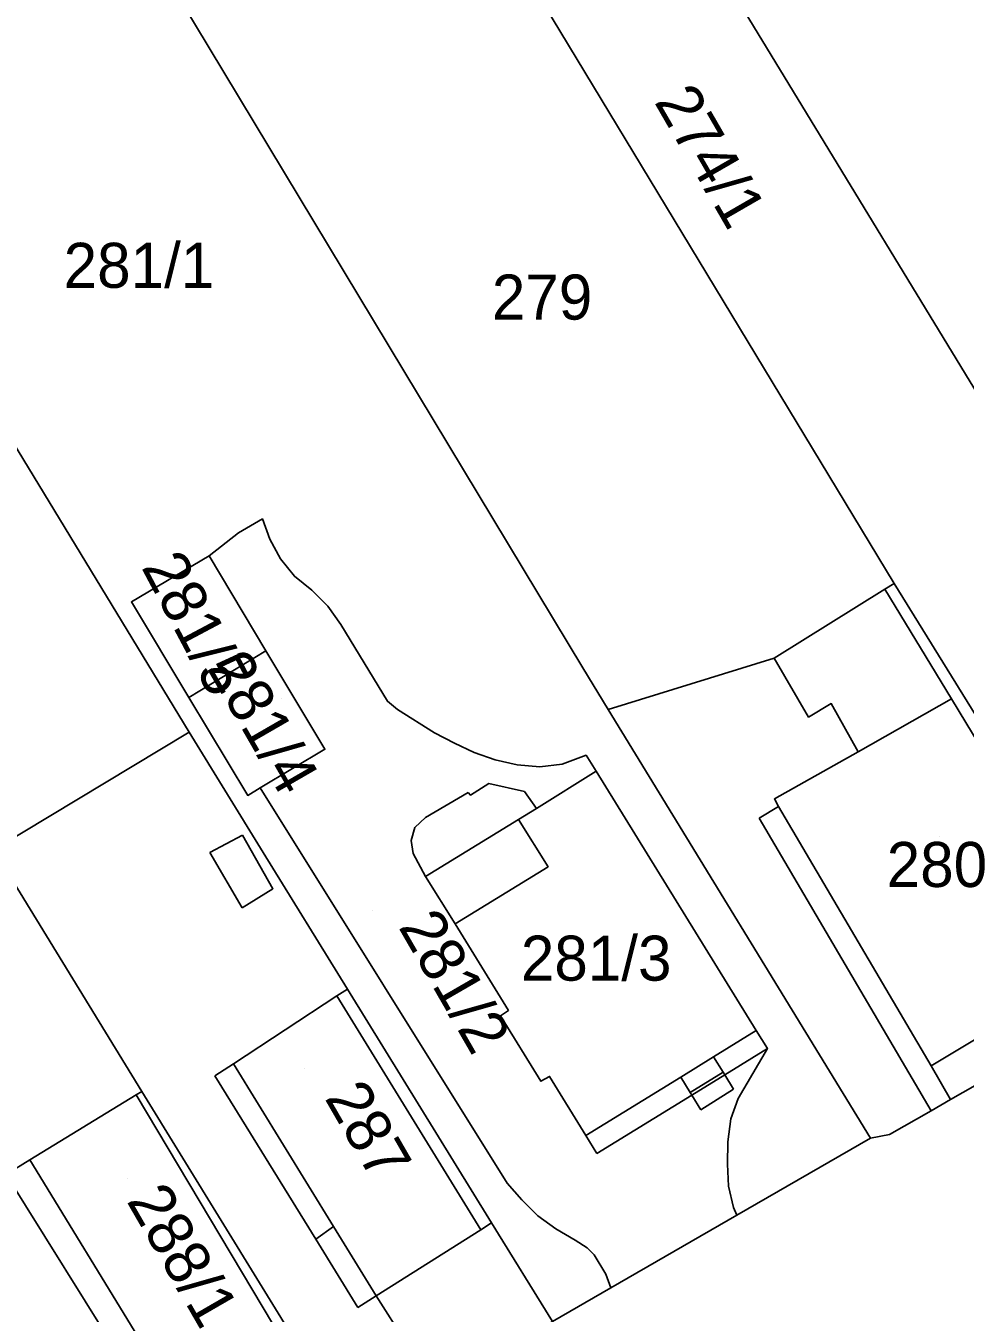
# Model space of a CAD drawing. Extents: x -263943 to -261149, y -1236934 to -1230686.
# Drawn here: x -262515.4 to -262473.7, y -1235701.2 to -1235644 of the extents above; entities that cross this region are included whole.
import ezdxf

# ---------------------------------------------------------------- set-up
doc = ezdxf.new("R2010")
doc.units = 0
for name, color, linetype in [('body_kn', 7, 'Continuous'), ('kladpar_druhypozemkov', 7, 'Continuous'), ('kladpar_hranice', 7, 'Continuous'), ('kladpar_parcelnecisla', 7, 'Continuous'), ('kladpar_plochy', 7, 'Continuous'), ('zappar_hrandruhpozemk', 7, 'Continuous')]:
    doc.layers.add(name, color=color, linetype=linetype)

msp = doc.modelspace()

# ---------------------------------------------------------------- linework, layer by layer
at = {"layer": 'body_kn'}
for p, q in [((-262504.93, -1235665.89), (-262504.93, -1235665.89)), ((-262505.99, -1235666.51), (-262505.99, -1235666.51)), ((-262504.6, -1235666.79), (-262504.6, -1235666.79)), ((-262507.29, -1235667.53), (-262507.29, -1235667.53)), ((-262504.13, -1235667.66), (-262504.13, -1235667.66)), ((-262503.51, -1235668.44), (-262503.51, -1235668.44)), ((-262476.87, -1235668.76), (-262476.87, -1235668.76)), ((-262502.73, -1235669.06), (-262502.73, -1235669.06)), ((-262477.28, -1235669.01), (-262477.28, -1235669.01)), ((-262477.28, -1235669.01), (-262477.28, -1235669.01)), ((-262510.75, -1235669.58), (-262510.75, -1235669.58)), ((-262510.75, -1235669.58), (-262510.75, -1235669.58)), ((-262502.03, -1235669.77), (-262502.03, -1235669.77)), ((-262501.44, -1235670.58), (-262501.44, -1235670.58)), ((-262504.77, -1235671.75), (-262504.77, -1235671.75)), ((-262504.77, -1235671.75), (-262504.77, -1235671.75)), ((-262482.2, -1235672.07), (-262482.2, -1235672.07)), ((-262482.2, -1235672.07), (-262482.2, -1235672.07)), ((-262490.69, -1235672.51), (-262490.69, -1235672.51)), ((-262508.2, -1235673.82), (-262508.2, -1235673.82)), ((-262499.38, -1235673.99), (-262499.38, -1235673.99)), ((-262479.66, -1235674.09), (-262479.66, -1235674.09)), ((-262474.32, -1235673.89), (-262474.32, -1235673.89)), ((-262474.32, -1235673.89), (-262474.32, -1235673.89)), ((-262498.93, -1235674.35), (-262498.93, -1235674.35)), ((-262489.57, -1235674.36), (-262489.57, -1235674.36)), ((-262489.57, -1235674.36), (-262489.57, -1235674.36)), ((-262480.67, -1235674.69), (-262480.67, -1235674.69)), ((-262508.18, -1235675.36), (-262508.18, -1235675.36)), ((-262497.29, -1235675.39), (-262497.29, -1235675.39)), ((-262502.15, -1235676.12), (-262502.15, -1235676.12)), ((-262496.4, -1235675.85), (-262496.4, -1235675.85)), ((-262495.52, -1235676.26), (-262495.52, -1235676.26)), ((-262478.47, -1235676.23), (-262478.47, -1235676.23)), ((-262478.47, -1235676.23), (-262478.47, -1235676.23)), ((-262494.59, -1235676.59), (-262494.59, -1235676.59)), ((-262493.61, -1235676.82), (-262493.61, -1235676.82)), ((-262492.61, -1235676.91), (-262492.61, -1235676.91)), ((-262491.62, -1235676.78), (-262491.62, -1235676.78)), ((-262490.55, -1235676.39), (-262490.55, -1235676.39)), ((-262490.11, -1235677.1), (-262490.11, -1235677.1)), ((-262505.03, -1235677.84), (-262505.03, -1235677.84)), ((-262495.79, -1235678.04), (-262495.79, -1235678.04)), ((-262494.87, -1235677.65), (-262494.87, -1235677.65)), ((-262493.29, -1235678), (-262493.29, -1235678)), ((-262505.58, -1235678.17), (-262505.58, -1235678.17)), ((-262495.69, -1235678.16), (-262495.69, -1235678.16)), ((-262482.19, -1235678.33), (-262482.19, -1235678.33)), ((-262482, -1235678.66), (-262482, -1235678.66)), ((-262497.68, -1235679.16), (-262497.68, -1235679.16)), ((-262493.56, -1235679.24), (-262493.56, -1235679.24)), ((-262492.76, -1235678.75), (-262492.76, -1235678.75)), ((-262492.76, -1235678.75), (-262492.76, -1235678.75)), ((-262482.86, -1235679.18), (-262482.86, -1235679.18)), ((-262498.16, -1235679.59), (-262498.16, -1235679.59)), ((-262505.82, -1235679.94), (-262505.82, -1235679.94)), ((-262505.82, -1235679.94), (-262505.82, -1235679.94)), ((-262498.32, -1235680.17), (-262498.32, -1235680.17)), ((-262507.26, -1235680.7), (-262507.26, -1235680.7)), ((-262504.89, -1235680.7), (-262504.89, -1235680.7)), ((-262498.24, -1235680.75), (-262498.24, -1235680.75)), ((-262492.24, -1235681.34), (-262492.24, -1235681.34)), ((-262497.68, -1235681.77), (-262497.68, -1235681.77)), ((-262497.68, -1235681.77), (-262497.68, -1235681.77)), ((-262504.46, -1235682.32), (-262504.46, -1235682.32)), ((-262505.83, -1235683.17), (-262505.83, -1235683.17)), ((-262496.37, -1235683.88), (-262496.37, -1235683.88)), ((-262496.37, -1235683.88), (-262496.37, -1235683.88)), ((-262501.62, -1235687.08), (-262501.62, -1235687.08)), ((-262501.62, -1235687.08), (-262501.62, -1235687.08)), ((-262501.15, -1235686.77), (-262501.15, -1235686.77)), ((-262494, -1235687.72), (-262494, -1235687.72)), ((-262494.36, -1235687.96), (-262494.36, -1235687.96)), ((-262483, -1235688.61), (-262483, -1235688.61)), ((-262483, -1235688.61), (-262483, -1235688.61)), ((-262482.5, -1235689.41), (-262482.5, -1235689.41)), ((-262482.5, -1235689.41), (-262482.5, -1235689.41)), ((-262506.22, -1235690.09), (-262506.22, -1235690.09)), ((-262506.22, -1235690.09), (-262506.22, -1235690.09)), ((-262484.89, -1235689.78), (-262484.89, -1235689.78)), ((-262484.89, -1235689.78), (-262484.89, -1235689.78)), ((-262507.04, -1235690.63), (-262507.04, -1235690.63)), ((-262492.17, -1235690.65), (-262492.17, -1235690.65)), ((-262484.47, -1235690.46), (-262484.47, -1235690.46)), ((-262484.47, -1235690.46), (-262484.47, -1235690.46)), ((-262484.39, -1235690.58), (-262484.39, -1235690.58)), ((-262484.39, -1235690.58), (-262484.39, -1235690.58)), ((-262475.22, -1235690.18), (-262475.22, -1235690.18)), ((-262475.22, -1235690.18), (-262475.22, -1235690.18)), ((-262492.56, -1235690.87), (-262492.56, -1235690.87)), ((-262486.35, -1235690.68), (-262486.35, -1235690.68)), ((-262486.35, -1235690.68), (-262486.35, -1235690.68)), ((-262484, -1235691.22), (-262484, -1235691.22)), ((-262510.53, -1235691.47), (-262510.53, -1235691.47)), ((-262510.53, -1235691.47), (-262510.53, -1235691.47)), ((-262510.28, -1235691.32), (-262510.28, -1235691.32)), ((-262485.93, -1235691.36), (-262485.93, -1235691.36)), ((-262485.93, -1235691.36), (-262485.93, -1235691.36)), ((-262485.86, -1235691.48), (-262485.86, -1235691.48)), ((-262485.86, -1235691.48), (-262485.86, -1235691.48)), ((-262483.8, -1235691.63), (-262483.8, -1235691.63)), ((-262474.36, -1235691.68), (-262474.36, -1235691.68)), ((-262485.46, -1235692.13), (-262485.46, -1235692.13)), ((-262485.46, -1235692.13), (-262485.46, -1235692.13)), ((-262475.23, -1235692.18), (-262475.23, -1235692.18)), ((-262484.12, -1235692.54), (-262484.12, -1235692.54)), ((-262490.56, -1235693.28), (-262490.56, -1235693.28)), ((-262490.56, -1235693.28), (-262490.56, -1235693.28)), ((-262477.92, -1235693.4), (-262477.92, -1235693.4)), ((-262477.07, -1235693.23), (-262477.07, -1235693.23)), ((-262490.08, -1235694.08), (-262490.08, -1235694.08)), ((-262484.26, -1235693.55), (-262484.26, -1235693.55)), ((-262515.26, -1235694.36), (-262515.26, -1235694.36)), ((-262515.26, -1235694.36), (-262515.26, -1235694.36)), ((-262484.27, -1235694.55), (-262484.27, -1235694.55)), ((-262494.06, -1235695.4), (-262494.06, -1235695.4)), ((-262484.22, -1235695.53), (-262484.22, -1235695.53)), ((-262493.41, -1235696.14), (-262493.41, -1235696.14)), ((-262492.7, -1235696.84), (-262492.7, -1235696.84)), ((-262484, -1235696.48), (-262484, -1235696.48)), ((-262483.86, -1235696.82), (-262483.86, -1235696.82)), ((-262501.77, -1235697.31), (-262501.77, -1235697.31)), ((-262501.77, -1235697.31), (-262501.77, -1235697.31)), ((-262495.23, -1235697.46), (-262495.23, -1235697.46)), ((-262494.75, -1235697.16), (-262494.75, -1235697.16)), ((-262494.75, -1235697.16), (-262494.75, -1235697.16)), ((-262491.89, -1235697.42), (-262491.89, -1235697.42)), ((-262502.56, -1235697.88), (-262502.56, -1235697.88)), ((-262502.56, -1235697.88), (-262502.56, -1235697.88)), ((-262491.03, -1235697.92), (-262491.03, -1235697.92)), ((-262490.5, -1235698.26), (-262490.5, -1235698.26)), ((-262490.19, -1235698.58), (-262490.19, -1235698.58)), ((-262489.67, -1235699.43), (-262489.67, -1235699.43)), ((-262499.87, -1235700.39), (-262499.87, -1235700.39)), ((-262489.45, -1235700.04), (-262489.45, -1235700.04)), ((-262500.69, -1235700.91), (-262500.69, -1235700.91))]:
    msp.add_line(p, q, dxfattribs=at)
at = {"layer": 'kladpar_druhypozemkov'}
for p, q in [((-262483.77, -1235650.23), (-262483.77, -1235650.23)), ((-262510.97, -1235654.08), (-262510.97, -1235654.08)), ((-262492.95, -1235654.84), (-262492.95, -1235654.84)), ((-262507.18, -1235670.22), (-262507.18, -1235670.22)), ((-262504.07, -1235673.88), (-262504.07, -1235673.88)), ((-262474.85, -1235679.99), (-262474.85, -1235679.99)), ((-262500.02, -1235683.29), (-262500.02, -1235683.29)), ((-262489.54, -1235684.6), (-262489.54, -1235684.6)), ((-262503.05, -1235690.29), (-262503.05, -1235690.29)), ((-262510.9, -1235695.19), (-262510.9, -1235695.19))]:
    msp.add_line(p, q, dxfattribs=at)
at = {"layer": 'kladpar_hranice'}
for points in [[(-262462.45, -1235678.98), (-262465.16, -1235680.59), (-262462.55, -1235684.93), (-262465.73, -1235686.77), (-262466.76, -1235685.11), (-262476.87, -1235668.76), (-262501.1, -1235628.68), (-262502.89, -1235625.71), (-262504.3, -1235623.37), (-262502.52, -1235622.26), (-262494.26, -1235617.1), (-262493.84, -1235616.84), (-262490.7, -1235621.87), (-262494.68, -1235625.01), (-262471.55, -1235662.99), (-262459.14, -1235682.96), (-262459.93, -1235683.41), (-262462.45, -1235678.98)], [(-262494.68, -1235625.01), (-262490.7, -1235621.87), (-262484.52, -1235618.05), (-262481.06, -1235623.8), (-262460.89, -1235656.37), (-262465.79, -1235659.41), (-262471.55, -1235662.99), (-262494.68, -1235625.01)], [(-262489.57, -1235674.36), (-262490.69, -1235672.51), (-262514.59, -1235632.84), (-262512.13, -1235631.34), (-262502.89, -1235625.71), (-262501.1, -1235628.68), (-262476.87, -1235668.76), (-262477.28, -1235669.01), (-262482.2, -1235672.07), (-262489.57, -1235674.36)], [(-262514.59, -1235632.84), (-262490.69, -1235672.51), (-262489.57, -1235674.36), (-262477.92, -1235693.4), (-262483.86, -1235696.82), (-262484, -1235696.48), (-262484.22, -1235695.53), (-262484.27, -1235694.55), (-262484.26, -1235693.55), (-262484.12, -1235692.54), (-262483.8, -1235691.63), (-262482.5, -1235689.41), (-262483, -1235688.61)], [(-262519.01, -1235657.59), (-262508.18, -1235675.36), (-262516.87, -1235680.59), (-262527.52, -1235662.74), (-262519.01, -1235657.59)], [(-262483, -1235688.61), (-262490.11, -1235677.1), (-262490.55, -1235676.39), (-262491.62, -1235676.78), (-262492.61, -1235676.91), (-262493.61, -1235676.82), (-262494.59, -1235676.59), (-262495.52, -1235676.26), (-262496.4, -1235675.85), (-262497.29, -1235675.39), (-262498.93, -1235674.35), (-262499.38, -1235673.99), (-262501.44, -1235670.58), (-262502.03, -1235669.77), (-262502.73, -1235669.06), (-262503.51, -1235668.44), (-262504.13, -1235667.66), (-262504.6, -1235666.79), (-262504.93, -1235665.89), (-262505.99, -1235666.51), (-262507.29, -1235667.53), (-262510.75, -1235669.58), (-262508.2, -1235673.82), (-262505.58, -1235678.17), (-262505.03, -1235677.84), (-262494.06, -1235695.4), (-262493.41, -1235696.14), (-262492.7, -1235696.84), (-262491.89, -1235697.42), (-262491.03, -1235697.92), (-262490.5, -1235698.26), (-262490.19, -1235698.58), (-262489.67, -1235699.43), (-262489.45, -1235700.04), (-262492.05, -1235701.54), (-262494.75, -1235697.16), (-262501.15, -1235686.77), (-262504.89, -1235680.7), (-262508.18, -1235675.36), (-262519.01, -1235657.59)], [(-262484.89, -1235689.78), (-262483, -1235688.61), (-262482.5, -1235689.41), (-262483.8, -1235691.63), (-262484.12, -1235692.54), (-262484.26, -1235693.55), (-262484.27, -1235694.55), (-262484.22, -1235695.53), (-262484, -1235696.48), (-262483.86, -1235696.82), (-262489.45, -1235700.04), (-262489.67, -1235699.43), (-262490.19, -1235698.58), (-262490.5, -1235698.26), (-262491.03, -1235697.92), (-262491.89, -1235697.42), (-262492.7, -1235696.84), (-262493.41, -1235696.14), (-262494.06, -1235695.4), (-262505.03, -1235677.84), (-262502.15, -1235676.12), (-262504.77, -1235671.75), (-262507.29, -1235667.53), (-262505.99, -1235666.51), (-262504.93, -1235665.89), (-262504.6, -1235666.79), (-262504.13, -1235667.66), (-262503.51, -1235668.44), (-262502.73, -1235669.06), (-262502.03, -1235669.77), (-262501.44, -1235670.58), (-262499.38, -1235673.99), (-262498.93, -1235674.35), (-262497.29, -1235675.39), (-262496.4, -1235675.85), (-262495.52, -1235676.26), (-262494.59, -1235676.59), (-262493.61, -1235676.82), (-262492.61, -1235676.91), (-262491.62, -1235676.78), (-262490.55, -1235676.39), (-262490.11, -1235677.1), (-262492.76, -1235678.75), (-262493.56, -1235679.24), (-262492.24, -1235681.34), (-262496.37, -1235683.88), (-262494, -1235687.72), (-262494.36, -1235687.96), (-262492.56, -1235690.87), (-262492.17, -1235690.65), (-262490.56, -1235693.28), (-262486.35, -1235690.68), (-262484.89, -1235689.78)], [(-262510.75, -1235669.58), (-262507.29, -1235667.53), (-262504.77, -1235671.75), (-262508.2, -1235673.82), (-262510.75, -1235669.58)], [(-262466.76, -1235685.11), (-262465.73, -1235686.77), (-262474.36, -1235691.68), (-262475.23, -1235692.18), (-262477.07, -1235693.23), (-262477.92, -1235693.4), (-262489.57, -1235674.36), (-262482.2, -1235672.07), (-262477.28, -1235669.01), (-262476.87, -1235668.76), (-262466.76, -1235685.11)], [(-262504.77, -1235671.75), (-262502.15, -1235676.12), (-262505.03, -1235677.84), (-262505.58, -1235678.17), (-262508.2, -1235673.82), (-262504.77, -1235671.75)], [(-262492.05, -1235701.54), (-262497.2, -1235704.61), (-262500.8, -1235706.75), (-262503.24, -1235702.78), (-262510.28, -1235691.32), (-262516.87, -1235680.59), (-262508.18, -1235675.36), (-262504.89, -1235680.7), (-262501.15, -1235686.77), (-262494.75, -1235697.16), (-262492.05, -1235701.54)], [(-262483, -1235688.61), (-262484.89, -1235689.78), (-262486.35, -1235690.68), (-262490.56, -1235693.28), (-262492.17, -1235690.65), (-262492.56, -1235690.87), (-262494.36, -1235687.96), (-262494, -1235687.72), (-262496.37, -1235683.88), (-262492.24, -1235681.34), (-262493.56, -1235679.24), (-262492.76, -1235678.75), (-262490.11, -1235677.1), (-262483, -1235688.61)], [(-262505.85, -1235709.75), (-262509.48, -1235711.91), (-262511.7, -1235708.35), (-262518.67, -1235697.16), (-262520.25, -1235694.63), (-262521.62, -1235692.43), (-262518.59, -1235690.5), (-262521.72, -1235685.41), (-262524.8, -1235687.33), (-262525.64, -1235685.99), (-262516.87, -1235680.59), (-262510.28, -1235691.32), (-262503.24, -1235702.78), (-262500.8, -1235706.75), (-262505.85, -1235709.75)], [(-262545.16, -1235733.3), (-262541.42, -1235731.1), (-262533.48, -1235726.42), (-262531.67, -1235725.32), (-262529.81, -1235724.19), (-262519.61, -1235717.98), (-262516.79, -1235716.29), (-262516.35, -1235716.03), (-262509.48, -1235711.91), (-262505.85, -1235709.75), (-262500.8, -1235706.75), (-262497.2, -1235704.61), (-262492.05, -1235701.54), (-262489.45, -1235700.04), (-262483.86, -1235696.82), (-262477.92, -1235693.4), (-262477.07, -1235693.23), (-262475.23, -1235692.18), (-262474.36, -1235691.68), (-262465.73, -1235686.77)]]:
    msp.add_lwpolyline(points, dxfattribs=at)
at = {"layer": 'kladpar_plochy'}
for points in [[(-262462.45, -1235678.98), (-262465.16, -1235680.59), (-262462.55, -1235684.93), (-262465.73, -1235686.77), (-262466.76, -1235685.11), (-262476.87, -1235668.76), (-262501.1, -1235628.68), (-262502.89, -1235625.71), (-262504.3, -1235623.37), (-262502.52, -1235622.26), (-262494.26, -1235617.1), (-262493.84, -1235616.84), (-262490.7, -1235621.87), (-262494.68, -1235625.01), (-262471.55, -1235662.99), (-262459.14, -1235682.96), (-262459.93, -1235683.41)], [(-262494.68, -1235625.01), (-262490.7, -1235621.87), (-262484.52, -1235618.05), (-262481.06, -1235623.8), (-262460.89, -1235656.37), (-262465.79, -1235659.41), (-262471.55, -1235662.99)], [(-262489.57, -1235674.36), (-262490.69, -1235672.51), (-262514.59, -1235632.84), (-262512.13, -1235631.34), (-262502.89, -1235625.71), (-262501.1, -1235628.68), (-262476.87, -1235668.76), (-262477.28, -1235669.01), (-262482.2, -1235672.07)], [(-262519.01, -1235657.59), (-262508.18, -1235675.36), (-262516.87, -1235680.59), (-262527.52, -1235662.74)], [(-262484.89, -1235689.78), (-262483, -1235688.61), (-262482.5, -1235689.41), (-262483.8, -1235691.63), (-262484.12, -1235692.54), (-262484.26, -1235693.55), (-262484.27, -1235694.55), (-262484.22, -1235695.53), (-262484, -1235696.48), (-262483.86, -1235696.82), (-262489.45, -1235700.04), (-262489.67, -1235699.43), (-262490.19, -1235698.58), (-262490.5, -1235698.26), (-262491.03, -1235697.92), (-262491.89, -1235697.42), (-262492.7, -1235696.84), (-262493.41, -1235696.14), (-262494.06, -1235695.4), (-262505.03, -1235677.84), (-262502.15, -1235676.12), (-262504.77, -1235671.75), (-262507.29, -1235667.53), (-262505.99, -1235666.51), (-262504.93, -1235665.89), (-262504.6, -1235666.79), (-262504.13, -1235667.66), (-262503.51, -1235668.44), (-262502.73, -1235669.06), (-262502.03, -1235669.77), (-262501.44, -1235670.58), (-262499.38, -1235673.99), (-262498.93, -1235674.35), (-262497.29, -1235675.39), (-262496.4, -1235675.85), (-262495.52, -1235676.26), (-262494.59, -1235676.59), (-262493.61, -1235676.82), (-262492.61, -1235676.91), (-262491.62, -1235676.78), (-262490.55, -1235676.39), (-262490.11, -1235677.1), (-262492.76, -1235678.75), (-262493.56, -1235679.24), (-262492.24, -1235681.34), (-262496.37, -1235683.88), (-262494, -1235687.72), (-262494.36, -1235687.96), (-262492.56, -1235690.87), (-262492.17, -1235690.65), (-262490.56, -1235693.28), (-262486.35, -1235690.68)], [(-262510.75, -1235669.58), (-262507.29, -1235667.53), (-262504.77, -1235671.75), (-262508.2, -1235673.82)], [(-262466.76, -1235685.11), (-262465.73, -1235686.77), (-262474.36, -1235691.68), (-262475.23, -1235692.18), (-262477.07, -1235693.23), (-262477.92, -1235693.4), (-262489.57, -1235674.36), (-262482.2, -1235672.07), (-262477.28, -1235669.01), (-262476.87, -1235668.76)], [(-262504.77, -1235671.75), (-262502.15, -1235676.12), (-262505.03, -1235677.84), (-262505.58, -1235678.17), (-262508.2, -1235673.82)], [(-262492.05, -1235701.54), (-262497.2, -1235704.61), (-262500.8, -1235706.75), (-262503.24, -1235702.78), (-262510.28, -1235691.32), (-262516.87, -1235680.59), (-262508.18, -1235675.36), (-262504.89, -1235680.7), (-262501.15, -1235686.77), (-262494.75, -1235697.16)], [(-262483, -1235688.61), (-262484.89, -1235689.78), (-262486.35, -1235690.68), (-262490.56, -1235693.28), (-262492.17, -1235690.65), (-262492.56, -1235690.87), (-262494.36, -1235687.96), (-262494, -1235687.72), (-262496.37, -1235683.88), (-262492.24, -1235681.34), (-262493.56, -1235679.24), (-262492.76, -1235678.75), (-262490.11, -1235677.1)], [(-262505.85, -1235709.75), (-262509.48, -1235711.91), (-262511.7, -1235708.35), (-262518.67, -1235697.16), (-262520.25, -1235694.63), (-262521.62, -1235692.43), (-262518.59, -1235690.5), (-262521.72, -1235685.41), (-262524.8, -1235687.33), (-262525.64, -1235685.99), (-262516.87, -1235680.59), (-262510.28, -1235691.32), (-262503.24, -1235702.78), (-262500.8, -1235706.75)]]:
    msp.add_lwpolyline(points, close=True, dxfattribs=at)
for points in [[(-262514.59, -1235632.84), (-262490.69, -1235672.51), (-262489.57, -1235674.36), (-262477.92, -1235693.4), (-262483.86, -1235696.82), (-262484, -1235696.48), (-262484.22, -1235695.53), (-262484.27, -1235694.55), (-262484.26, -1235693.55), (-262484.12, -1235692.54), (-262483.8, -1235691.63), (-262482.5, -1235689.41), (-262483, -1235688.61), (-262490.11, -1235677.1), (-262490.55, -1235676.39), (-262491.62, -1235676.78), (-262492.61, -1235676.91), (-262493.61, -1235676.82), (-262494.59, -1235676.59), (-262495.52, -1235676.26), (-262496.4, -1235675.85), (-262497.29, -1235675.39), (-262498.93, -1235674.35), (-262499.38, -1235673.99), (-262501.44, -1235670.58), (-262502.03, -1235669.77), (-262502.73, -1235669.06), (-262503.51, -1235668.44), (-262504.13, -1235667.66), (-262504.6, -1235666.79), (-262504.93, -1235665.89), (-262505.99, -1235666.51), (-262507.29, -1235667.53), (-262510.75, -1235669.58), (-262508.2, -1235673.82), (-262505.58, -1235678.17), (-262505.03, -1235677.84), (-262494.06, -1235695.4), (-262493.41, -1235696.14), (-262492.7, -1235696.84), (-262491.89, -1235697.42), (-262491.03, -1235697.92), (-262490.5, -1235698.26), (-262490.19, -1235698.58), (-262489.67, -1235699.43), (-262489.45, -1235700.04), (-262492.05, -1235701.54), (-262494.75, -1235697.16), (-262501.15, -1235686.77), (-262504.89, -1235680.7), (-262508.18, -1235675.36), (-262519.01, -1235657.59)], [(-262545.16, -1235733.3), (-262541.42, -1235731.1), (-262533.48, -1235726.42), (-262531.67, -1235725.32), (-262529.81, -1235724.19), (-262519.61, -1235717.98), (-262516.79, -1235716.29), (-262516.35, -1235716.03), (-262509.48, -1235711.91), (-262505.85, -1235709.75), (-262500.8, -1235706.75), (-262497.2, -1235704.61), (-262492.05, -1235701.54), (-262489.45, -1235700.04), (-262483.86, -1235696.82), (-262477.92, -1235693.4), (-262477.07, -1235693.23), (-262475.23, -1235692.18), (-262474.36, -1235691.68), (-262465.73, -1235686.77)]]:
    msp.add_lwpolyline(points, dxfattribs=at)
at = {"layer": 'zappar_hrandruhpozemk'}
for p, q in [((-262477.28, -1235669.01), (-262474.32, -1235673.89)), ((-262478.47, -1235676.23), (-262474.32, -1235673.89)), ((-262474.32, -1235673.89), (-262467.32, -1235685.45)), ((-262495.79, -1235678.04), (-262497.68, -1235679.16)), ((-262482, -1235678.66), (-262482.86, -1235679.18)), ((-262497.68, -1235681.77), (-262493.56, -1235679.24)), ((-262482.86, -1235679.18), (-262475.23, -1235692.18)), ((-262507.26, -1235680.7), (-262505.82, -1235679.94)), ((-262505.83, -1235683.17), (-262507.26, -1235680.7)), ((-262496.37, -1235683.88), (-262497.68, -1235681.77)), ((-262506.22, -1235690.09), (-262501.62, -1235687.08)), ((-262501.62, -1235687.08), (-262501.15, -1235686.77)), ((-262495.23, -1235697.46), (-262501.62, -1235687.08)), ((-262482.5, -1235689.41), (-262484.39, -1235690.58)), ((-262507.04, -1235690.63), (-262506.22, -1235690.09)), ((-262501.77, -1235697.31), (-262506.22, -1235690.09)), ((-262484.89, -1235689.78), (-262484.47, -1235690.46)), ((-262485.93, -1235691.36), (-262484.47, -1235690.46)), ((-262484.39, -1235690.58), (-262485.86, -1235691.48)), ((-262484.47, -1235690.46), (-262484.39, -1235690.58)), ((-262484, -1235691.22), (-262484.39, -1235690.58)), ((-262475.22, -1235690.18), (-262474.36, -1235691.68)), ((-262486.35, -1235690.68), (-262485.93, -1235691.36)), ((-262485.46, -1235692.13), (-262484, -1235691.22)), ((-262510.53, -1235691.47), (-262503.64, -1235703.04)), ((-262490.08, -1235694.08), (-262485.86, -1235691.48)), ((-262485.86, -1235691.48), (-262485.93, -1235691.36)), ((-262485.86, -1235691.48), (-262485.46, -1235692.13)), ((-262490.56, -1235693.28), (-262490.08, -1235694.08)), ((-262515.26, -1235694.36), (-262510.11, -1235702.78)), ((-262502.56, -1235697.88), (-262501.77, -1235697.31)), ((-262499.87, -1235700.39), (-262501.77, -1235697.31)), ((-262495.23, -1235697.46), (-262499.87, -1235700.39)), ((-262494.75, -1235697.16), (-262495.23, -1235697.46)), ((-262499.87, -1235700.39), (-262500.69, -1235700.91)), ((-262499.87, -1235700.39), (-262497.2, -1235704.61))]:
    msp.add_line(p, q, dxfattribs=at)
for points in [[(-262482.2, -1235672.07), (-262480.67, -1235674.69), (-262479.66, -1235674.09), (-262478.47, -1235676.23)], [(-262482, -1235678.66), (-262482.19, -1235678.33), (-262478.47, -1235676.23)], [(-262492.76, -1235678.75), (-262493.29, -1235678), (-262494.87, -1235677.65), (-262495.69, -1235678.16), (-262495.79, -1235678.04)], [(-262467.32, -1235685.45), (-262475.22, -1235690.18), (-262482, -1235678.66)], [(-262497.68, -1235679.16), (-262498.16, -1235679.59), (-262498.32, -1235680.17), (-262498.24, -1235680.75), (-262497.68, -1235681.77)], [(-262505.82, -1235679.94), (-262504.46, -1235682.32), (-262505.83, -1235683.17)], [(-262507.04, -1235690.63), (-262502.56, -1235697.88), (-262500.69, -1235700.91)], [(-262508.17, -1235705.95), (-262509.12, -1235706.56), (-262511.09, -1235703.39), (-262516.31, -1235695.01), (-262515.26, -1235694.36), (-262510.53, -1235691.47), (-262510.28, -1235691.32)]]:
    msp.add_lwpolyline(points, dxfattribs=at)

# ---------------------------------------------------------------- texts
at = {"layer": 'kladpar_parcelnecisla'}
for s, rotation, p in [('274/1', 300, (-262487.55, -1235647.363)), ('281/5', 298, (-262510.328, -1235668.032)), ('281/4', 300, (-262507.42, -1235672.504)), ('281/2', 300, (-262498.913, -1235684.009)), ('287', 300, (-262502.191, -1235691.608)), ('288/1', 300, (-262510.986, -1235696.177))]:
    msp.add_text(s, height=2, rotation=rotation, dxfattribs=at).set_placement(p)
for s, p in [('281/1', (-262513.758, -1235655.63)), ('279', (-262494.738, -1235657.04)), ('280', (-262477.199, -1235682.24)), ('281/3', (-262493.45, -1235686.4))]:
    msp.add_text(s, height=2, dxfattribs=at).set_placement(p)

doc.saveas('drawing.dxf')
